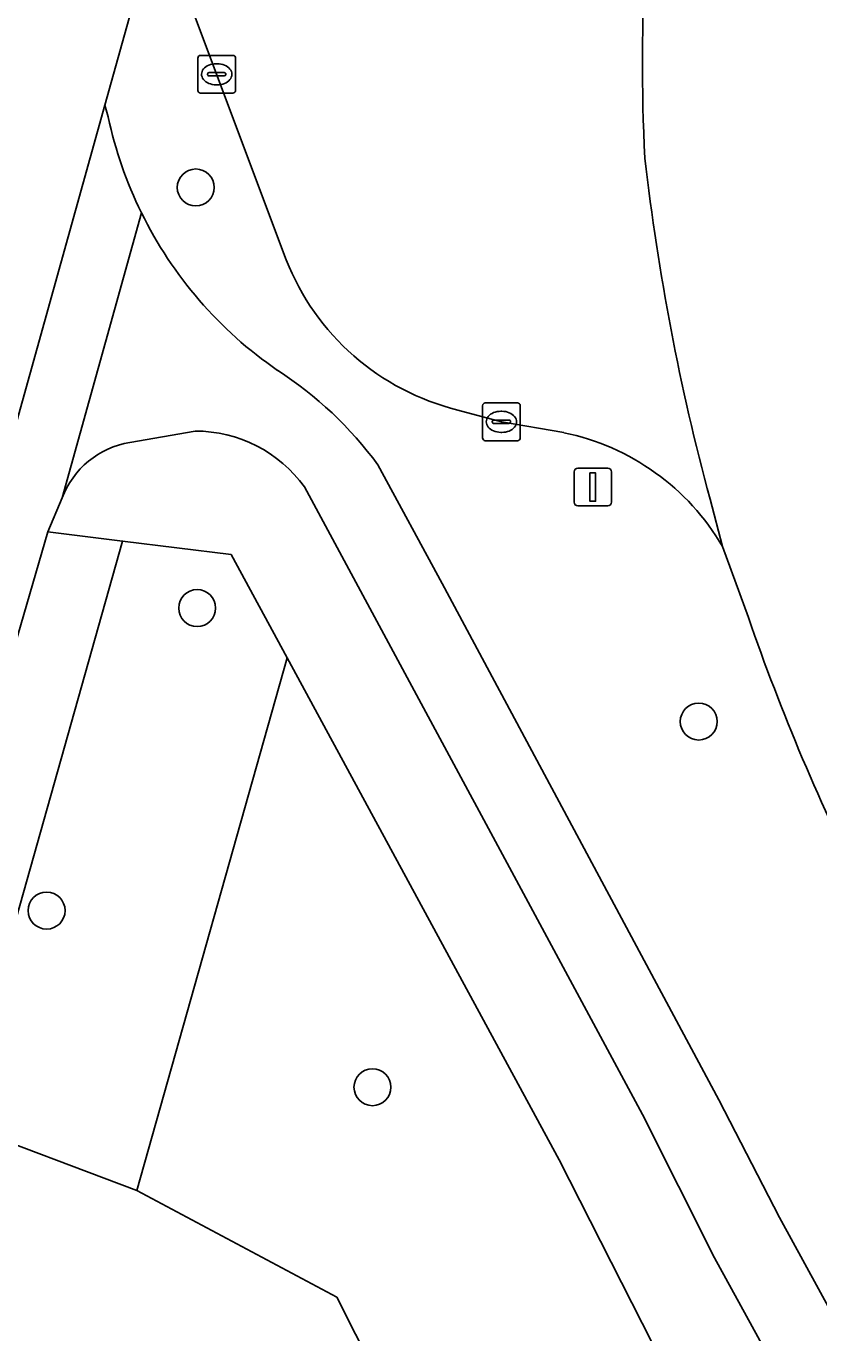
# Model space of a CAD drawing. Extents: x 157793 to 159380, y 380877 to 382313.
# Drawn here: x 158816.75 to 158837.74, y 381937.94 to 381972.56 of the extents above; entities that cross this region are included whole.
import ezdxf

# ---------------------------------------------------------------- set-up
doc = ezdxf.new("R2010")
doc.units = 0
for name, color, linetype in [('IMGEO_Berm_groen', 7, 'Continuous'), ('IMGEO_Boom', 7, 'Continuous'), ('IMGEO_Fietspad_gesloten', 7, 'Continuous'), ('IMGEO_Groenvoorziening', 7, 'Continuous'), ('IMGEO_Kolk', 7, 'Continuous'), ('IMGEO_Rijbaan_lokaal_gesloten', 7, 'Continuous'), ('IMGEO_Rijbaan_lokaal_open', 7, 'Continuous'), ('IMGEO_Verkeersbordpaal', 7, 'Continuous'), ('IMGEO_Voetpad_open', 7, 'Continuous')]:
    doc.layers.add(name, color=color, linetype=linetype)

msp = doc.modelspace()

# ---------------------------------------------------------------- linework, layer by layer
at = {"layer": 'IMGEO_Berm_groen'}
for points in [[(158823.637, 381966.373), (158820.232, 381975.47), (158818.839, 381970.471)], [(158818.839, 381970.471), (158818.926, 381970.156)], [(158830.988, 381961.793), (158829.336, 381962.08), (158828.179, 381962.393)], [(158826.066, 381960.938), (158827.769, 381957.796), (158835.095, 381944.118), (158836.7, 381940.996), (158849.294, 381917.948)], [(158835.874, 381956.897), (158835.191, 381958.778)]]:
    msp.add_lwpolyline(points, dxfattribs=at)
for centre, radius, start, end in [((158829.633, 381972.443), 10.948, 192.0566, 206.1366), ((158829.607, 381972.434), 10.921, 206.1549, 235.4038), ((158829.767, 381968.787), 6.588, 201.4932, 256.0529), ((158818.011, 381955.053), 9.976, 36.1532, 57.2618), ((158829.703, 381955.564), 6.36, 30.3511, 78.3417), ((158892.432, 381976.451), 59.843, 199.07177, 206.75497)]:
    msp.add_arc(centre, radius, start, end, dxfattribs=at)
at = {"layer": 'IMGEO_Boom'}
for centre in [(158821.244, 381968.29), (158821.281, 381957.147), (158834.559, 381954.139), (158817.296, 381949.13), (158825.922, 381944.451)]:
    msp.add_circle(centre, 0.489, dxfattribs=at)
at = {"layer": 'IMGEO_Fietspad_gesloten'}
for points in [[(158818.926, 381970.156), (158818.839, 381970.471), (158810.346, 381939.992), (158799.381, 381916.828), (158780.958, 381897.186), (158759.536, 381887.05), (158735.352, 381883.031), (158703.315, 381887.715), (158701.997, 381887.618)], [(158811.466, 381938.621), (158813.037, 381944.22), (158814.543, 381949.588), (158817.33, 381959.168), (158817.707, 381960.063), (158819.804, 381967.62)], [(158819.804, 381967.62), (158817.707, 381960.063)], [(158819.497, 381961.535), (158821.229, 381961.836)], [(158849.294, 381917.948), (158836.7, 381940.996), (158835.095, 381944.118), (158827.769, 381957.796), (158826.066, 381960.938)], [(158824.124, 381960.357), (158833.074, 381943.731), (158834.976, 381939.932), (158850.939, 381910.805), (158851.899, 381909.06), (158857.433, 381899.967), (158858.529, 381898.284), (158860.851, 381894.387), (158868.388, 381881.765), (158872.746, 381873.772), (158876.865, 381865.95), (158892.504, 381836.976), (158902.407, 381818.335), (158906.164, 381811.184), (158909.734, 381803.643), (158912.565, 381804.841), (158911.412, 381807.403), (158911.194, 381807.946)]]:
    msp.add_lwpolyline(points, dxfattribs=at)
for centre, radius, start, end in [((158829.633, 381972.443), 10.948, 192.0566, 206.1366), ((158829.607, 381972.434), 10.921, 206.1549, 235.4038), ((158818.011, 381955.053), 9.976, 36.1532, 57.2618), ((158821.222, 381958.249), 3.587, 35.9924, 89.8843), ((158819.88, 381959.244), 2.322, 99.5024, 159.3616)]:
    msp.add_arc(centre, radius, start, end, dxfattribs=at)
at = {"layer": 'IMGEO_Groenvoorziening'}
for points in [[(158819.305, 381958.922), (158814.956, 381943.496), (158819.682, 381941.712), (158823.662, 381955.829), (158822.181, 381958.564)], [(158823.662, 381955.829), (158819.682, 381941.712), (158824.977, 381938.886), (158831.445, 381926.056), (158837.737, 381929.534), (158833.335, 381937.662), (158830.866, 381942.527)]]:
    msp.add_lwpolyline(points, close=True, dxfattribs=at)
msp.add_lwpolyline([(158801.498, 381916.394), (158809.437, 381914.405), (158809.98, 381914.33), (158810.508, 381914.481), (158831.445, 381926.056), (158824.977, 381938.886), (158819.682, 381941.712), (158814.956, 381943.496), (158813.037, 381944.22), (158811.466, 381938.621)], dxfattribs=at)
at = {"layer": 'IMGEO_Kolk'}
for p, q in [((158821.297, 381970.862), (158821.297, 381971.714)), ((158821.372, 381971.788), (158822.224, 381971.788)), ((158821.785, 381971.568), (158821.81, 381971.568)), ((158822.298, 381971.714), (158822.298, 381970.862)), ((158821.556, 381971.282), (158821.556, 381971.294)), ((158821.994, 381971.245), (158821.596, 381971.245)), ((158821.599, 381971.331), (158821.997, 381971.331)), ((158822.04, 381971.294), (158822.04, 381971.282)), ((158822.224, 381970.788), (158821.372, 381970.788)), ((158821.808, 381971.008), (158821.783, 381971.008)), ((158828.835, 381961.654), (158828.835, 381962.506)), ((158828.91, 381962.58), (158829.762, 381962.58)), ((158829.836, 381962.506), (158829.836, 381961.654)), ((158829.137, 381962.123), (158829.535, 381962.123)), ((158829.323, 381962.36), (158829.348, 381962.36)), ((158829.094, 381962.074), (158829.094, 381962.086)), ((158829.532, 381962.037), (158829.134, 381962.037)), ((158829.346, 381961.8), (158829.321, 381961.8)), ((158829.578, 381962.086), (158829.578, 381962.074)), ((158829.762, 381961.58), (158828.91, 381961.58))]:
    msp.add_line(p, q, dxfattribs=at)
for points in [[(158821.297, 381970.862), (158821.297, 381971.714)], [(158821.372, 381971.788), (158822.224, 381971.788)], [(158822.298, 381971.714), (158822.298, 381970.862)], [(158822.224, 381970.788), (158821.372, 381970.788)], [(158828.835, 381961.654), (158828.835, 381962.506)], [(158828.91, 381962.58), (158829.762, 381962.58)], [(158829.836, 381962.506), (158829.836, 381961.654)], [(158829.762, 381961.58), (158828.91, 381961.58)]]:
    msp.add_lwpolyline(points, dxfattribs=at)
for centre, radius, start, end in [((158821.374, 381971.712), 0.0765, 91.552, 178.448), ((158821.374, 381971.712), 0.0765, 91.552, 178.448), ((158822.222, 381971.712), 0.0765, 1.552, 88.448), ((158822.222, 381971.712), 0.0765, 1.552, 88.448), ((158821.596, 381971.291), 0.0403, 85.8775, 175.7526), ((158821.593, 381971.281), 0.0366, 178.938, 274.7102), ((158821.997, 381971.288), 0.043, 264.8664, 352.4533), ((158822.001, 381971.293), 0.0386, 1.7309, 96.639), ((158821.374, 381970.864), 0.0765, 181.552, 268.448), ((158821.374, 381970.864), 0.0765, 181.552, 268.448), ((158822.222, 381970.864), 0.0765, 271.552, 358.448), ((158822.222, 381970.864), 0.0765, 271.552, 358.448), ((158828.912, 381962.504), 0.0765, 91.552, 178.448), ((158828.912, 381962.504), 0.0765, 91.552, 178.448), ((158829.76, 381962.504), 0.0765, 1.552, 88.448), ((158829.76, 381962.504), 0.0765, 1.552, 88.448), ((158829.134, 381962.083), 0.0403, 85.8775, 175.7526), ((158829.539, 381962.085), 0.0386, 1.7309, 96.639), ((158829.131, 381962.073), 0.0366, 178.938, 274.7102), ((158829.535, 381962.08), 0.043, 264.8664, 352.4533), ((158828.912, 381961.656), 0.0765, 181.552, 268.448), ((158828.912, 381961.656), 0.0765, 181.552, 268.448), ((158829.76, 381961.656), 0.0765, 271.552, 358.448), ((158829.76, 381961.656), 0.0765, 271.552, 358.448)]:
    msp.add_arc(centre, radius, start, end, dxfattribs=at)
for centre, major_axis, ratio, start_param, end_param in [((158821.784, 381971.288), (-0.387, 0.002), 0.722429, 4.712389, 7.853982), ((158821.809, 381971.288), (-0.39, 0.002), 0.717154, 1.570796, 4.712389), ((158829.322, 381962.08), (-0.387, 0.002), 0.722429, 4.712389, 7.853982), ((158829.347, 381962.08), (-0.39, 0.002), 0.717154, 1.570796, 4.712389)]:
    msp.add_ellipse(centre, major_axis=major_axis, ratio=ratio, start_param=start_param, end_param=end_param, dxfattribs=at)
at = {"layer": 'IMGEO_Rijbaan_lokaal_gesloten'}
msp.add_lwpolyline([(158834.859, 381960.031), (158835.191, 381958.778), (158835.874, 381956.897)], dxfattribs=at)
for centre, radius, start, end in [((158881.211, 381971.601), 48.143, 170.0851, 183.0238), ((158894.241, 381976.048), 61.504, 186.52278, 195.0948), ((158892.432, 381976.451), 59.843, 199.07177, 206.75497)]:
    msp.add_arc(centre, radius, start, end, dxfattribs=at)
at = {"layer": 'IMGEO_Rijbaan_lokaal_open'}
for points in [[(158822.739, 381984.467), (158820.81, 381977.544), (158820.232, 381975.47), (158823.637, 381966.373)], [(158828.179, 381962.393), (158829.336, 381962.08), (158830.988, 381961.793)], [(158835.191, 381958.778), (158834.859, 381960.031)]]:
    msp.add_lwpolyline(points, dxfattribs=at)
for centre, radius, start, end in [((158881.211, 381971.601), 48.143, 170.0851, 183.0238), ((158894.241, 381976.048), 61.504, 186.52278, 195.0948), ((158829.767, 381968.787), 6.588, 201.4932, 256.0529), ((158829.703, 381955.564), 6.36, 30.3511, 78.3417)]:
    msp.add_arc(centre, radius, start, end, dxfattribs=at)
at = {"layer": 'IMGEO_Verkeersbordpaal'}
for p, q in [((158831.259, 381959.951), (158831.259, 381960.751)), ((158831.259, 381960.751), (158831.259, 381959.951)), ((158831.359, 381960.851), (158832.149, 381960.851)), ((158832.149, 381960.851), (158831.359, 381960.851)), ((158832.249, 381960.751), (158832.249, 381959.951)), ((158832.249, 381959.951), (158832.249, 381960.751)), ((158832.149, 381959.851), (158831.359, 381959.851)), ((158831.359, 381959.851), (158832.149, 381959.851))]:
    msp.add_line(p, q, dxfattribs=at)
msp.add_lwpolyline([(158831.679, 381960.726), (158831.829, 381960.726), (158831.829, 381959.976), (158831.679, 381959.976), (158831.679, 381960.726)], dxfattribs=at)
for centre, start, end in [((158831.359, 381960.751), 90, 180), ((158831.359, 381960.751), 90, 180), ((158832.149, 381960.751), 0, 90), ((158832.149, 381960.751), 360, 90), ((158831.359, 381959.951), 180, 270), ((158831.359, 381959.951), 180, 270), ((158832.149, 381959.951), 270, 0), ((158832.149, 381959.951), 270, 0)]:
    msp.add_arc(centre, 0.1, start, end, dxfattribs=at)
at = {"layer": 'IMGEO_Voetpad_open'}
for points in [[(158821.229, 381961.836), (158819.497, 381961.535)], [(158817.707, 381960.063), (158817.33, 381959.168), (158819.305, 381958.922), (158822.181, 381958.564), (158823.662, 381955.829), (158830.866, 381942.527), (158833.335, 381937.662), (158837.737, 381929.534), (158838.447, 381928.221), (158849.146, 381908.733), (158851.018, 381905.269)], [(158851.899, 381909.06), (158850.939, 381910.805), (158834.976, 381939.932), (158833.074, 381943.731), (158824.124, 381960.357)]]:
    msp.add_lwpolyline(points, dxfattribs=at)
msp.add_lwpolyline([(158817.33, 381959.168), (158814.543, 381949.588), (158813.037, 381944.22), (158814.956, 381943.496), (158819.305, 381958.922)], close=True, dxfattribs=at)
for centre, radius, start, end in [((158821.222, 381958.249), 3.587, 35.9924, 89.8843), ((158819.88, 381959.244), 2.322, 99.5024, 159.3616)]:
    msp.add_arc(centre, radius, start, end, dxfattribs=at)

doc.saveas('drawing.dxf')
